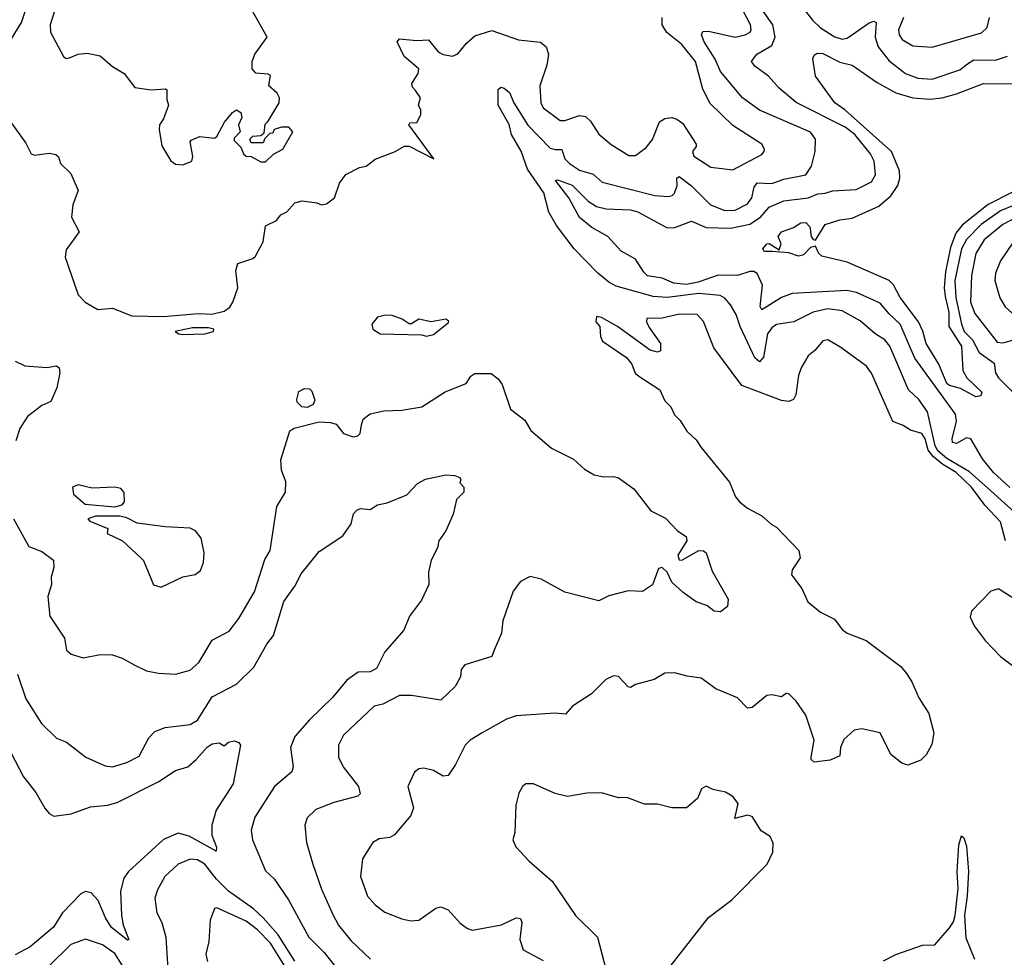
# Model space of a CAD drawing. Extents: x 1552294 to 1694791, y 811929 to 917222.
# Tile 371 of 643: x 1614124 to 1618171, y 908372 to 912227. Entities that reach past the tile are written whole.
import ezdxf

# ---------------------------------------------------------------- set-up
doc = ezdxf.new("R2010")
doc.units = 0

msp = doc.modelspace()

# ---------------------------------------------------------------- linework, layer by layer
at = {"layer": '0CON10XD'}
for points in [[(1618228.4, 910188.4), (1618115, 910290.2), (1618028.1, 910368.1), (1617935, 910422.5), (1617898.2, 910455), (1617886.4, 910475), (1617855.3, 910615), (1617820, 910665), (1617777.8, 910705), (1617701.1, 910885), (1617680.3, 910910.3), (1617640, 910935), (1617579.1, 910989.1), (1617505, 911029.7), (1617445, 911037.9), (1617385.5, 911024.5), (1617305.6, 910984.4), (1617235, 910974.2), (1617215, 910960.3), (1617197.8, 910935), (1617181.1, 910838.9), (1617165, 910820.3), (1617145, 910836.1), (1617084.7, 910965.3), (1617068.9, 911015), (1617046, 911055), (1617022.2, 911082.2), (1617003.2, 911093.2), (1616915, 911101.4), (1616785, 911085.1), (1616728.2, 911088.2), (1616575, 911130.8), (1616545, 911147.2), (1616499.9, 911185), (1616403.3, 911285), (1616330.8, 911380.8), (1616299.3, 911435), (1616278, 911515), (1616211.8, 911611.8), (1616185, 911685.8), (1616145.1, 911755), (1616135.3, 911795.3), (1616090.8, 911875), (1616090.6, 911939.4), (1616101.3, 911948.7), (1616115, 911945.5), (1616137.8, 911927.8), (1616155.5, 911885.5), (1616212.6, 911792.6), (1616305, 911699.2), (1616325, 911692.4), (1616352.7, 911692.7), (1616364.8, 911654.8), (1616383.2, 911635), (1616425, 911608.1), (1616481.3, 911591.3), (1616518.4, 911558.4), (1616735, 911503.9), (1616789.7, 911500.3), (1616806.1, 911503.9), (1616815, 911513.8), (1616825.7, 911545), (1616824.6, 911575.4), (1616835, 911581.9), (1616885, 911543.9), (1616964, 911465), (1617022.5, 911442.5), (1617065, 911444), (1617115, 911469.5), (1617133.9, 911495), (1617142.2, 911537.8), (1617155, 911555.8), (1617215, 911553.4), (1617265, 911570.9), (1617355, 911589.3), (1617378.1, 911625), (1617393.8, 911685), (1617395.4, 911735.4), (1617375, 911764.7), (1617165, 911855.3), (1617095.4, 911905), (1617005, 912013.1), (1616983, 912065), (1616937.5, 912135), (1616926.5, 912165), (1616932.5, 912177.5), (1616955, 912179.4), (1617065, 912154.8), (1617106.1, 912163.9), (1617126.5, 912175), (1617131.1, 912185), (1617127.4, 912205), (1617060.7, 912335)], [(1614065, 912105.5), (1614131.2, 912215), (1614165, 912316)], [(1614275, 912287.5), (1614250, 912205), (1614250.8, 912175), (1614304.4, 912075), (1614315, 912067.1), (1614325, 912068.2), (1614364.9, 912085.1), (1614400.9, 912089.1), (1614455, 912078.7), (1614505, 912034.7), (1614553.5, 912005), (1614597.3, 911947.3), (1614665, 911938.8), (1614723, 911943), (1614728.3, 911938.3), (1614728.8, 911898.8), (1614736, 911875), (1614715, 911818.8), (1614698.6, 911795), (1614696.7, 911775), (1614708.3, 911708.3), (1614745, 911645.8), (1614765, 911632.9), (1614795, 911630), (1614832, 911645), (1614835.7, 911664.3), (1614824.2, 911725), (1614828.3, 911731.7), (1614865, 911746.2), (1614925, 911740), (1614935, 911746.7), (1614966.2, 911805), (1614998.8, 911845), (1615015, 911856.2), (1615032.5, 911845), (1615036.7, 911825), (1615023.3, 911795), (1615030, 911765), (1615005, 911740), (1615005, 911730), (1615033.3, 911703.3), (1615044.2, 911675), (1615055, 911666.2), (1615075, 911663.8), (1615115, 911642.5), (1615135, 911642.5), (1615166.7, 911673.3), (1615205.6, 911695), (1615246.7, 911765), (1615230, 911785), (1615200, 911785), (1615170, 911775), (1615165, 911760), (1615151.7, 911758.3), (1615131.7, 911738.3), (1615125, 911720), (1615075, 911720), (1615070, 911735), (1615081.7, 911748.3), (1615115, 911750), (1615128.3, 911761.7), (1615133, 911797), (1615145, 911810), (1615190, 911885), (1615192.5, 911905), (1615182.5, 911925), (1615147.5, 911955), (1615155, 911997.5), (1615145, 912003.3), (1615095, 912006.7), (1615080, 912025), (1615080, 912055), (1615090, 912085), (1615141.4, 912155), (1615080, 912265)], [(1617314, 912314), (1617382.9, 912225), (1617415, 912192.8), (1617475, 912155.7), (1617505, 912147.2), (1617525, 912150.5), (1617615, 912214.1), (1617635, 912220.4), (1617644.4, 912215), (1617639.6, 912155), (1617652.6, 912115), (1617698.2, 912058.2), (1617765, 912005.3), (1617815.8, 911985.8), (1617875, 911982.5), (1617988.8, 912021.2), (1618019.3, 912045), (1618045, 912061.7), (1618135, 912060), (1618183.6, 912076.4)], [(1617245, 911945.5), (1617201.9, 911995), (1617145, 912035.6), (1617132.1, 912055), (1617153.8, 912085), (1617215, 912120.3), (1617228.5, 912155), (1617219.1, 912205), (1617170.4, 912275)], [(1615751.2, 911935), (1615738.8, 911948.8), (1615736, 911965), (1615762.5, 912005), (1615764, 912025), (1615704.4, 912075), (1615676.2, 912135), (1615685, 912148), (1615755, 912141.5), (1615804.1, 912144.1), (1615844.4, 912095), (1615865, 912082.9), (1615903.1, 912076.9), (1615925, 912085.8), (1615959.9, 912130.1), (1615995, 912160.9), (1616065, 912181.9), (1616174, 912144), (1616264.5, 912134.5), (1616288.6, 912115), (1616297.3, 912085), (1616290.4, 912039.6), (1616262.2, 911955), (1616266.4, 911885), (1616275.7, 911865), (1616345, 911811.9), (1616365, 911812.2), (1616425, 911832.8), (1616449, 911829), (1616470.1, 911810.1), (1616505, 911756), (1616555, 911714.2), (1616628.3, 911668.3), (1616655, 911668), (1616699.3, 911700.7), (1616725, 911734), (1616753.3, 911806.7), (1616775, 911820.9), (1616804.5, 911824.5), (1616825, 911818.1), (1616849.5, 911799.5), (1616904, 911715), (1616903.8, 911705), (1616889.2, 911685), (1616894.4, 911665), (1616965, 911620), (1617055, 911609.2), (1617175, 911672.5), (1617184, 911685), (1617185.8, 911695), (1617174, 911715), (1617055, 911792.2), (1616961.7, 911881.7), (1616931.5, 911941.5), (1616901.1, 912055), (1616845, 912124.5), (1616784.4, 912174.4), (1616765.3, 912205), (1616764.2, 912235.8)], [(1617756.8, 912235), (1617735.4, 912185), (1617738.8, 912165), (1617751.5, 912145), (1617795, 912119.6), (1617875, 912113.8), (1618077.2, 912172.8), (1618101.1, 912195), (1618110.7, 912235)], [(1618205, 911517.7), (1618105, 911467.6), (1617998.1, 911381.9), (1617971.2, 911348.8), (1617950.2, 911289.8), (1617929.6, 911190.4), (1617923.6, 911125), (1617928.4, 911088.4), (1617943.5, 911025), (1617942.3, 910965), (1617995.4, 910885), (1618000.4, 910785), (1618016.9, 910755), (1618078.5, 910695), (1618075, 910680.8), (1618054.2, 910675.8), (1617990.7, 910710.7), (1617945, 910722.4), (1617935, 910730.6), (1617901.2, 910811.2), (1617849.2, 910895), (1617836.7, 910946.7), (1617818.7, 910985), (1617742.5, 911085), (1617715, 911137.1), (1617697.3, 911155), (1617525, 911230.3), (1617420.8, 911255), (1617408.8, 911265), (1617395, 911295.7), (1617375, 911290.4), (1617345, 911259.4), (1617325, 911254.3), (1617285, 911268.5), (1617216.4, 911273.6), (1617183.8, 911273.8), (1617178.8, 911285), (1617194.4, 911305.6), (1617205, 911306), (1617245, 911280), (1617254.2, 911305), (1617240.8, 911335), (1617255, 911355.3), (1617305, 911372.9), (1617335, 911392), (1617355, 911393.3), (1617372.1, 911375), (1617377.5, 911335), (1617385, 911323.3), (1617395, 911320.5), (1617435, 911384.4), (1617495, 911404.6), (1617545, 911411.2), (1617655, 911459.5), (1617705, 911502.4), (1617733.9, 911545), (1617741.3, 911575), (1617740, 911605), (1617707, 911685), (1617515, 911855.8), (1617475, 911884.8), (1617394.5, 911995), (1617384.5, 912065.5), (1617389.3, 912080.7), (1617401.1, 912088.9), (1617425, 912087.3), (1617495, 912052.3), (1617545, 912039.5), (1617647.8, 911967.8), (1617725.5, 911925.5), (1617795, 911905.2), (1617865, 911899.8), (1617915, 911905.5), (1617975, 911921.9), (1618085, 911964.4), (1618205, 911963.2)], [(1614058.8, 911845), (1614149.3, 911719.3), (1614170.8, 911675), (1614185, 911670), (1614245, 911677.5), (1614272.7, 911672.7), (1614283, 911663), (1614291.4, 911635), (1614334.6, 911595), (1614364.3, 911525), (1614341.9, 911465), (1614336.9, 911415), (1614368, 911355), (1614315, 911280), (1614310.5, 911250.5), (1614363.8, 911095), (1614393.3, 911065), (1614445, 911036), (1614505, 911040.3), (1614585, 911009.6), (1614715, 911007.2), (1614858.5, 911018.5), (1614914, 911016), (1614965, 911028.2), (1614987.1, 911045), (1615000.6, 911065), (1615020.6, 911125), (1615012, 911195), (1615020, 911225), (1615082.5, 911245), (1615093.3, 911255), (1615125, 911313.3), (1615135, 911378.6), (1615179.4, 911400.6), (1615198, 911425), (1615222.7, 911437.3), (1615255, 911474.3), (1615285, 911482), (1615345, 911474.3), (1615365, 911465.7), (1615385, 911470), (1615418, 911495), (1615439.2, 911555), (1615465, 911590), (1615520.5, 911619.5), (1615547.5, 911625), (1615585, 911653.8), (1615665, 911682.9), (1615705, 911707.1), (1615725, 911706.5), (1615825.7, 911654.3), (1615724, 911795), (1615727.5, 911802.5), (1615756.4, 911803.6), (1615772.5, 911835), (1615772.5, 911855), (1615763.3, 911875), (1615771.2, 911905), (1615751.2, 911935)], [(1618193.2, 910303.2), (1618126.3, 910365), (1618081, 910421), (1618033.3, 910503.3), (1618015, 910508), (1617975, 910484.2), (1617958.6, 910488.6), (1617957.1, 910505), (1617974, 910575), (1617970, 910605), (1617803.8, 910835), (1617743, 910975), (1617697.1, 911017.1), (1617660.8, 911060.8), (1617563.1, 911105), (1617524.1, 911114.1), (1617298.4, 911101.6), (1617255, 911085.2), (1617174.5, 911034.5), (1617167.8, 911047.8), (1617177.3, 911135), (1617155, 911184), (1617141.5, 911191.5), (1617125, 911192.2), (1617074.3, 911175.7), (1616995, 911177), (1616912.2, 911147.8), (1616865, 911138.4), (1616813, 911143), (1616764.7, 911164.7), (1616704.3, 911174.3), (1616688.7, 911188.7), (1616655, 911242.5), (1616596, 911275), (1616541.4, 911335), (1616475, 911372.2), (1616425, 911413.4), (1616381.7, 911495), (1616326.7, 911565), (1616335, 911568.1), (1616395, 911546.6), (1616460, 911480), (1616495, 911459), (1616535, 911449.8), (1616635, 911445.2), (1616665, 911436.2), (1616785, 911371.6), (1616817.4, 911372.6), (1616885, 911398.9), (1616945, 911371.8), (1617045, 911369.4), (1617125, 911386.5), (1617168.4, 911415), (1617205, 911456.1), (1617265, 911481.8), (1617365, 911494.8), (1617405, 911511.5), (1617435, 911512.9), (1617465, 911523.3), (1617561.5, 911528.5), (1617625, 911560), (1617641.5, 911588.5), (1617635.9, 911645), (1617621.4, 911675), (1617556, 911755), (1617517.5, 911785), (1617315, 911886.5), (1617245, 911945.5)], [(1618255, 911482.4), (1618155, 911440.5), (1618075.6, 911385), (1618015, 911323.1), (1617995.6, 911285), (1617967.7, 911155), (1617971.4, 911085), (1617994.4, 910974.5), (1618006, 910945), (1618040.4, 910910.4), (1618068.1, 910858.1), (1618128.9, 910815), (1618134.8, 910775), (1618147.5, 910755), (1618220.4, 910680.4)], [(1618225, 911416.7), (1618165, 911384.4), (1618088.5, 911321.5), (1618054.3, 911265), (1618036, 911175), (1618032.2, 911065), (1618049.1, 911019.1), (1618141.6, 910901.6), (1618165, 910898.3), (1618215, 910911.7)], [(1618415, 910930), (1618435, 910934.3), (1618508.3, 910981.7), (1618530, 911025), (1618528.8, 911045), (1618511.5, 911071.5), (1618505.4, 911095.4), (1618523.1, 911245), (1618511.6, 911295), (1618485, 911333.5), (1618435.3, 911375.3), (1618395, 911379.3), (1618295, 911357.1), (1618244.4, 911335), (1618205, 911307.9), (1618155, 911235.8), (1618134.7, 911185), (1618131.3, 911155), (1618152.9, 911082.9), (1618175, 911046.9), (1618202, 911022), (1618333.6, 910983.6), (1618395, 910934.2), (1618415, 910930)], [(1615795.9, 910925.9), (1615825, 910932.9), (1615885, 910980), (1615887.3, 910987.3), (1615875, 910995.4), (1615815, 910984), (1615765, 910996), (1615735, 910976.2), (1615725, 910976.2), (1615695.6, 910995.6), (1615655, 911010.8), (1615627.7, 911012.3), (1615595, 911003.8), (1615571.2, 910975), (1615576.2, 910955), (1615605.7, 910935.7), (1615775, 910931.4), (1615795.9, 910925.9)], [(1618175.4, 910085), (1618155, 910162.5), (1618091.5, 910231.5), (1618036.2, 910305), (1617973, 910365), (1617917.7, 910397.7), (1617880.3, 910430.3), (1617857.6, 910457.6), (1617845, 910504.1), (1617831.9, 910525), (1617785, 910539.4), (1617755, 910559.2), (1617712.9, 910575), (1617625, 910774.3), (1617605, 910801.8), (1617495, 910882), (1617445, 910910), (1617425, 910906.7), (1617392.7, 910867.3), (1617364.6, 910845.4), (1617335.8, 910795), (1617325.4, 910764.6), (1617314.2, 910685), (1617305, 910665.6), (1617285, 910656.9), (1617255, 910661.9), (1617092.4, 910722.4), (1616977.2, 910877.2), (1616935, 910986.2), (1616908.8, 911015), (1616836.5, 911016.5), (1616765, 910999.4), (1616701.2, 910998.8), (1616700.8, 910985), (1616711.7, 910961.7), (1616758, 910895), (1616757.5, 910865), (1616745, 910860), (1616715, 910868), (1616581.2, 910965), (1616515, 911002), (1616495, 911006.7), (1616492, 910985), (1616508, 910965), (1616511.4, 910925), (1616520, 910905), (1616618, 910838), (1616640.5, 910810.5), (1616653.5, 910773.5), (1616669.3, 910760.7), (1616755.5, 910705.5), (1616775, 910660), (1616800, 910635), (1616815, 910602.5), (1616838.8, 910578.8), (1616866.7, 910535), (1616905, 910500), (1616925, 910467.5), (1617041.4, 910325), (1617066.2, 910265), (1617082.5, 910245), (1617115, 910218.8), (1617175, 910187.5), (1617212.7, 910152.7), (1617235, 910141.2), (1617326, 910045), (1617332.5, 910015), (1617299.2, 909965), (1617295.8, 909945), (1617338.7, 909888.7), (1617363.1, 909833.1), (1617415, 909791.8), (1617472.8, 909762.8), (1617505, 909720), (1617524.4, 909704.4), (1617603.8, 909675), (1617745, 909567.5), (1617769.1, 909539.1), (1617791.1, 909505), (1617819.4, 909439.4), (1617860.9, 909375), (1617881.5, 909295), (1617873.1, 909246.9), (1617850, 909205), (1617827.4, 909182.6), (1617775, 909162), (1617750.3, 909170.3), (1617705, 909206.2), (1617661.2, 909295), (1617585, 909311.9), (1617553.6, 909306.4), (1617511.7, 909268.3), (1617497.1, 909235), (1617495, 909200), (1617455, 909182.5), (1617390, 909175), (1617377.5, 909185), (1617376.7, 909195), (1617390, 909265), (1617355, 909367.5), (1617315, 909425.7), (1617285, 909456.2), (1617275, 909457.5), (1617255, 909443.3), (1617215, 909451.4), (1617195, 909449.2), (1617135, 909398.8), (1617115, 909396.7), (1617075, 909438.8), (1616985, 909476.2), (1616925, 909520), (1616868, 909528)], [(1614795, 910932.9), (1614885, 910934.7), (1614920, 910945), (1614922.5, 910955), (1614900, 910960), (1614835, 910960), (1614762.5, 910945), (1614777.5, 910935), (1614795, 910932.9)], [(1614105, 910823.3), (1614145.6, 910804.4), (1614235, 910797.1), (1614275, 910803.3), (1614286.7, 910795), (1614289.2, 910775), (1614277.3, 910712.7), (1614252.5, 910657.5), (1614215, 910640.6), (1614155.6, 910595), (1614125, 910545.8), (1614107.9, 910495)], [(1614595, 909574.4), (1614645, 909550), (1614695, 909540.5), (1614765, 909536.9), (1614825, 909552.9), (1614860, 909585), (1614914.5, 909675.5), (1614985, 909712.9), (1615024.4, 909765), (1615088.5, 909875), (1615131.7, 910008.3), (1615153.8, 910045), (1615181.2, 910225), (1615215.9, 910284.1), (1615217.3, 910327.3), (1615200.8, 910375), (1615197, 910417), (1615235, 910536.7), (1615252.3, 910547.7), (1615355, 910573.8), (1615401.5, 910571.5), (1615424.5, 910564.5), (1615455, 910526), (1615495, 910511.4), (1615514.2, 910515.8), (1615523.8, 910525), (1615528.3, 910561.7), (1615535.9, 910584.1), (1615564.1, 910605.9), (1615621.2, 910618.8), (1615695, 910622.2), (1615776.7, 910635), (1615873.1, 910696.9), (1615958.8, 910731.2), (1615978.7, 910761.3), (1615995, 910772.5), (1616062.5, 910772.5), (1616090, 910750), (1616106.9, 910726.9), (1616140.8, 910625), (1616200.7, 910580.7), (1616225, 910538), (1616309.4, 910465), (1616400.4, 910420.4), (1616445, 910378.8), (1616485, 910356), (1616525, 910346.9), (1616565, 910349.2), (1616585, 910343.8), (1616647.7, 910297.7), (1616717.6, 910207.6), (1616778.3, 910178.3), (1616827.5, 910125), (1616862.9, 910102.9), (1616866.7, 910085), (1616829.6, 910025), (1616835, 910005.8), (1616845, 910004.7), (1616915, 910044.1), (1616935, 910043.3), (1616945.6, 910035.6), (1616970.4, 909960.4), (1617036.5, 909845), (1617032.7, 909815), (1617005, 909793.2), (1616978, 909795), (1616948.7, 909818.7), (1616905, 909834.2), (1616851.5, 909871.5), (1616804, 909914), (1616785.6, 909955.6), (1616765, 909974.6), (1616749.3, 909970.7), (1616725, 909903.8), (1616684.3, 909875.7), (1616625, 909879.2), (1616545, 909858), (1616505, 909838.1), (1616365, 909872.9), (1616266.7, 909926.7), (1616222.7, 909937.3), (1616182.7, 909917.3), (1616152.3, 909877.7), (1616110, 909755), (1616104, 909705), (1616074.4, 909635.6), (1616065, 909608.8), (1615954, 909575), (1615939.2, 909555), (1615935.8, 909525), (1615914.3, 909485.7), (1615855, 909430), (1615735, 909448.9), (1615685, 909449.2), (1615616.4, 909413.6), (1615580.8, 909405), (1615454.5, 909285), (1615434.4, 909245), (1615434.4, 909195), (1615453.5, 909155), (1615516.4, 909075), (1615522.9, 909045), (1615513.3, 909035), (1615415, 909008.8), (1615340.6, 908979.4), (1615305, 908946), (1615296.4, 908915), (1615302.5, 908845), (1615328.8, 908755), (1615365, 908652), (1615411.4, 908548.6), (1615434.8, 908504.8), (1615485, 908442.2), (1615565.7, 908365)], [(1615305, 910633.1), (1615284, 910635), (1615265, 910654), (1615262.9, 910665), (1615272, 910698), (1615295, 910710), (1615315, 910708.8), (1615325, 910700), (1615337, 910663), (1615330, 910645), (1615305, 910633.1)], [(1614115, 909536.7), (1614150, 909435), (1614213.9, 909333.9), (1614275, 909272.9), (1614316.8, 909256.8), (1614396.2, 909195), (1614475, 909160), (1614505, 909155.6), (1614565, 909172.9), (1614615, 909199.4), (1614655.4, 909274.6), (1614679.1, 909300.9), (1614722.6, 909317.4), (1614825, 909328.8), (1614855, 909347.9), (1614915, 909442.8), (1615014.8, 909495.2), (1615086.2, 909565), (1615140.2, 909659.8), (1615167.5, 909695), (1615210.3, 909835), (1615255, 909898.5), (1615280.9, 909949.1), (1615355, 910040), (1615452, 910105), (1615486.1, 910153.9), (1615496.7, 910195), (1615509.3, 910210.7), (1615525, 910216.7), (1615565, 910213.3), (1615595, 910232.5), (1615635, 910241.2), (1615715, 910273.3), (1615759.5, 910320.5), (1615791.7, 910338.3), (1615875.8, 910355.8), (1615913, 910353), (1615932.5, 910345), (1615937.5, 910335), (1615933, 910323), (1615949.2, 910305), (1615950, 910285), (1615920, 910255), (1615905.9, 910194.1), (1615876, 910125), (1615846.2, 910085), (1615841.4, 910055), (1615815.7, 910005), (1615804.2, 909955), (1615805.7, 909905), (1615775, 909841.2), (1615725.8, 909774.2), (1615702.7, 909717.3), (1615625, 909628.8), (1615590.9, 909559.1), (1615565, 909545.5), (1615515, 909544.4), (1615468.9, 909511.1), (1615409.5, 909440.5), (1615315, 909348.5), (1615255, 909279.6), (1615237.7, 909235), (1615247.5, 909155), (1615242.9, 909135), (1615171.5, 909075), (1615091.2, 908948.8), (1615075.5, 908895), (1615081.1, 908855), (1615135, 908728.6), (1615170, 908695), (1615228.8, 908608.8), (1615313.1, 908455), (1615375, 908392.7), (1615457.7, 908287.7)], [(1614515, 910224.6), (1614545, 910232.9), (1614554.5, 910245), (1614553.8, 910283.8), (1614539.8, 910299.8), (1614515, 910304.5), (1614421.3, 910301.3), (1614365, 910314.4), (1614341.4, 910305), (1614345, 910276.7), (1614393.3, 910235), (1614515, 910224.6)], [(1614098.5, 910175), (1614161.3, 910061.3), (1614215, 910040.5), (1614263.3, 910005), (1614263.8, 909975), (1614253.1, 909935), (1614255.5, 909905), (1614240.3, 909855), (1614247.8, 909775), (1614308, 909685), (1614316.2, 909635), (1614335, 909618), (1614385, 909604), (1614455, 909617.1), (1614505.6, 909615.6), (1614545, 909602.5), (1614595, 909574.4)], [(1614705, 909893.3), (1614795, 909936), (1614845, 909946.2), (1614867, 909963), (1614879.2, 909995), (1614882.9, 910035), (1614870, 910095), (1614846.9, 910125), (1614825, 910136.8), (1614721.5, 910141.5), (1614606.9, 910156.9), (1614565, 910179.5), (1614535, 910185.4), (1614435, 910185.4), (1614404.5, 910175.5), (1614412, 910165), (1614486.2, 910135), (1614483.8, 910115), (1614546.2, 910085), (1614622.5, 910015), (1614633.6, 910003.6), (1614673.9, 909903.9), (1614705, 909893.3)], [(1618355, 909512.2), (1618395, 909528.8), (1618433.1, 909575), (1618426.5, 909645), (1618405, 909684.3), (1618338.9, 909745), (1618261.9, 909791.9), (1618215, 909843.3), (1618146.6, 909886.6), (1618115, 909878), (1618036.2, 909795), (1618030.7, 909770.7), (1618046.5, 909735), (1618092.9, 909675), (1618155, 909609.5), (1618205, 909572.2), (1618226.9, 909546.9), (1618295, 909515.5), (1618355, 909512.2)], [(1616868, 909528), (1616815, 909542), (1616775, 909540), (1616732.5, 909515), (1616655, 909493.3), (1616635, 909481.2), (1616624.3, 909484.3), (1616585, 909526.7), (1616565, 909530), (1616533.3, 909515), (1616474.3, 909455.7), (1616395.7, 909404.3), (1616367.9, 909372.1), (1616325, 909375.7), (1616165, 909365.6), (1616125, 909351.4), (1616024.7, 909295.3), (1615975.6, 909265), (1615955.5, 909245), (1615915.8, 909165), (1615885, 909120), (1615865, 909117.5), (1615825, 909140), (1615785, 909150), (1615765, 909147.5), (1615746.1, 909133.9), (1615720, 909075), (1615743, 908987), (1615731.4, 908955), (1615665, 908875.6), (1615645, 908865.5), (1615601.1, 908858.9), (1615576, 908845), (1615533.4, 908776.6), (1615524.5, 908705), (1615553.2, 908623.2), (1615585, 908587.8), (1615625, 908557.5), (1615695, 908530), (1615732.1, 908522.1), (1615765, 908525.6), (1615835, 908574.3), (1615855, 908579.4), (1615885, 908568.1), (1615935, 908513.3), (1615965, 908490.6), (1615985, 908484.4), (1616105, 908505.5), (1616165, 908535.4), (1616182.5, 908532.5), (1616187.3, 908515), (1616180, 908445), (1616193.6, 908403.6), (1616275, 908360)], [(1614087.7, 909215), (1614140, 909115), (1614190.2, 909050.2), (1614227.1, 908985), (1614245, 908964.3), (1614265, 908952.9), (1614335, 908962.7), (1614415, 908991.5), (1614485, 908997.7), (1614525, 909008.5), (1614695.6, 909095), (1614765, 909140), (1614815, 909155.4), (1614848.9, 909185), (1614895, 909236.7), (1614915, 909250), (1614943.8, 909253.8), (1614965, 909241.2), (1614982.7, 909257.3), (1615005, 909262.3), (1615025, 909255.2), (1615031.4, 909245), (1615000.8, 909085), (1614932, 908978), (1614914.4, 908915.6), (1614913.8, 908875), (1614932.9, 908825), (1614931.7, 908808.3), (1614821.1, 908871.1), (1614775, 908882.5), (1614715, 908857.3), (1614570.9, 908725), (1614552.4, 908697.6), (1614537.8, 908645), (1614542.7, 908545), (1614550, 908505), (1614572.5, 908445), (1614567.3, 908442.7), (1614501.6, 908495), (1614476.5, 908535), (1614446, 908606), (1614417.7, 908637.7), (1614395, 908643.2), (1614375, 908633.1), (1614300.7, 908555), (1614263.4, 908496.6), (1614167.1, 908415), (1614105, 908383)], [(1616797.5, 908335), (1616955, 908536.7), (1617051.1, 908608.9), (1617196.2, 908755), (1617219.2, 908805), (1617221.2, 908841.2), (1617208.8, 908868.8), (1617172.2, 908892.2), (1617135, 908951.4), (1617115, 908956.2), (1617063.3, 908943.3), (1617076.9, 909005), (1617055, 909033.8), (1617025, 909051.2), (1616972.5, 909062.5), (1616945, 909076), (1616926.7, 909065), (1616910, 909025), (1616865, 908987.5), (1616805, 908987.1), (1616745, 909001.4), (1616692.4, 909002.4), (1616619.7, 909029.7), (1616585, 909027.5), (1616515, 909048.6), (1616455, 909046.9), (1616375, 909033.1), (1616325.6, 909045.6), (1616235.8, 909085.8), (1616205, 909086), (1616190, 909075), (1616175, 909047.5), (1616162.7, 908997.3), (1616158.8, 908885), (1616151.2, 908855), (1616163.3, 908826.7), (1616218, 908768), (1616312.5, 908685), (1616408, 908545), (1616498.9, 908455), (1616551.4, 908255)], [(1617675, 908358.5), (1617725, 908384.4), (1617835, 908421.9), (1617885, 908424.4), (1617945, 908493.1), (1617961.5, 908518.5), (1617969.5, 908545), (1617981.5, 908655), (1617976.5, 908723.5), (1617984.2, 908835), (1617995, 908872.5), (1618005, 908863.3), (1618015, 908830), (1618023.3, 908725), (1618018.5, 908625), (1618007, 908545), (1618012.6, 908452.6), (1618048, 908365)], [(1615255, 908356.8), (1615186.1, 908465), (1615125.2, 908535.2), (1615085, 908571.9), (1614982.7, 908645), (1614933.4, 908693.4), (1614885, 908755.8), (1614855, 908773), (1614825, 908775.9), (1614775, 908755.9), (1614721.2, 908705), (1614690.7, 908649.3), (1614680, 908615), (1614687.8, 908555), (1614708.9, 908515), (1614725.4, 908455.4), (1614735, 908301.2)], [(1615210.5, 908340.5), (1615155, 908430), (1615101.9, 908485), (1615055, 908521.4), (1614934.5, 908575.5), (1614925, 908573.3), (1614906.4, 908525), (1614902.1, 908437.9), (1614889.4, 908385), (1614895.7, 908355)], [(1614545, 908340.4), (1614515, 908387.5), (1614465, 908423.2), (1614395, 908447.7), (1614334.5, 908425), (1614244.4, 908335.6)]]:
    msp.add_lwpolyline(points, dxfattribs=at)

doc.saveas('drawing.dxf')
